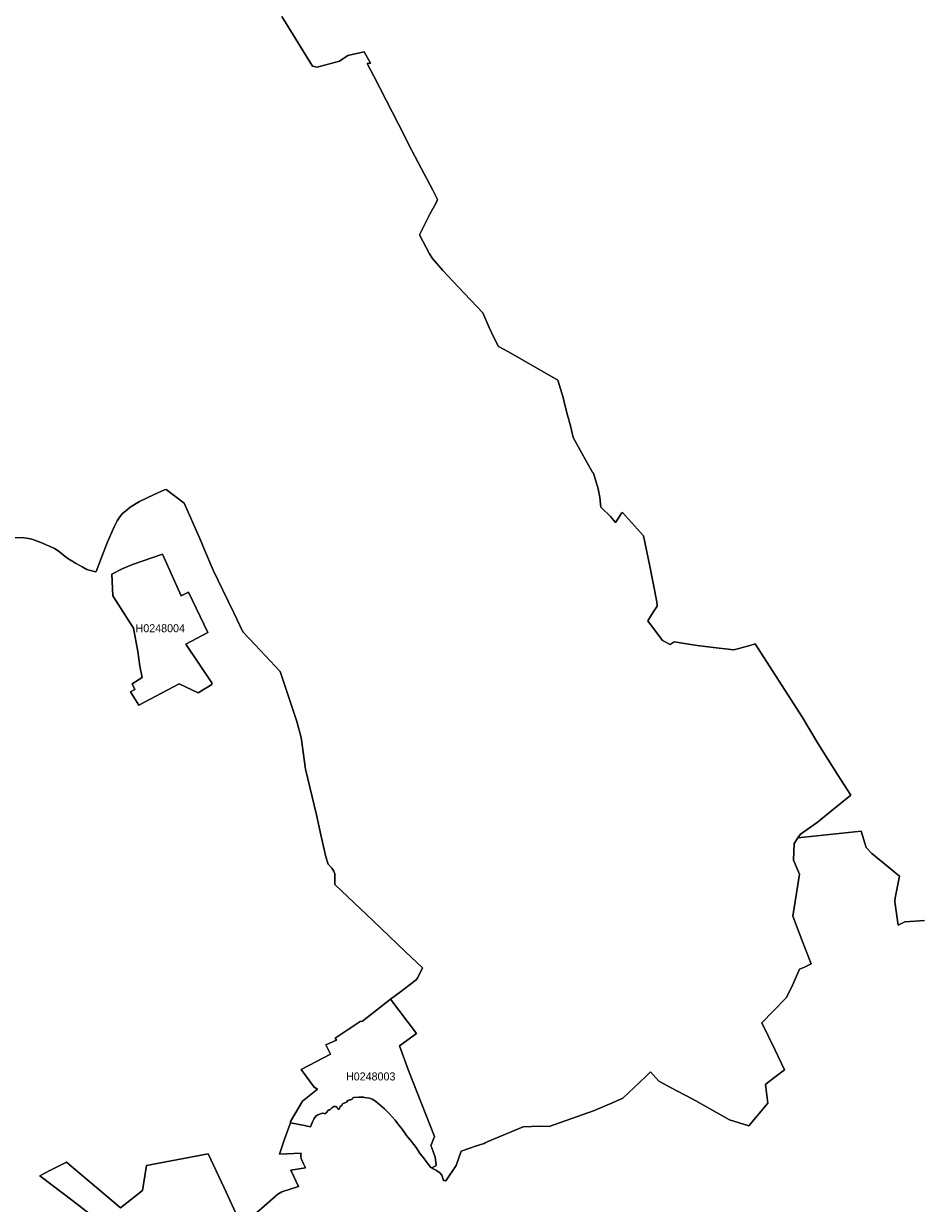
# Model space of a CAD drawing. Extents: x 369010 to 739155, y 6377141 to 6616555.
# Drawn here: x 642563 to 653824, y 6511857 to 6526599 of the extents above; entities that cross this region are included whole.
import ezdxf
from ezdxf.enums import TextEntityAlignment as Align

# ---------------------------------------------------------------- set-up
doc = ezdxf.new("R2010")
doc.units = 0
doc.header["$LTSCALE"] = 40
doc.layers.add('1', color=7, linetype='Continuous', lineweight=13)
doc.layers.add('2', color=7, linetype='Continuous')

msp = doc.modelspace()

# ---------------------------------------------------------------- linework, layer by layer
at = {"layer": '1'}
for points in [[(645790.48, 6526687.75), (645933.98, 6526456.54), (646173.46, 6526068.77), (646231.88, 6526052.55), (646513.08, 6526131), (646618.5, 6526200.84), (646820.25, 6526245.86), (646900.85, 6526105.18), (646856.99, 6526101.87), (646943.39, 6525940.67), (647323.38, 6525195.73), (647379.16, 6525085.34), (647534.9, 6524791.41), (647679.71, 6524517.5), (647737.8, 6524401.48), (647720.1, 6524360.27), (647647.44, 6524225.38), (647511.89, 6523959.75), (647637.67, 6523722.09), (647675.91, 6523663.99), (647802.68, 6523515.21), (647997.98, 6523304.52), (648303.17, 6522985.92), (648384.59, 6522800.72), (648446.66, 6522666.83), (648500.94, 6522564.39), (648625.57, 6522496.36), (649243.23, 6522143.18), (649308.11, 6521926.7), (649325.48, 6521851.56), (649363.72, 6521704.43), (649399.13, 6521571.2), (649434.55, 6521427.37), (649607.34, 6521109.94), (649679.83, 6520986.47), (649686.12, 6520979.52), (649746.53, 6520787.04), (649766.55, 6520677.14), (649778.63, 6520558.15), (649899.78, 6520441.13), (649961.19, 6520363.18), (650040.46, 6520485.16), (650051.05, 6520491.12)], [(647379.16, 6525085.34), (647323.38, 6525195.73), (646943.39, 6525940.67), (646856.99, 6526101.87), (646900.85, 6526105.18), (646820.25, 6526245.86), (646618.5, 6526200.84), (646513.08, 6526131), (646231.88, 6526052.55), (646173.46, 6526068.77), (645933.98, 6526456.54), (645790.48, 6526687.75)], [(647766.44, 6512240.25), (647790.27, 6512211.78), (647813.61, 6512143.92), (647818.24, 6512141.44), (647825.52, 6512143.92), (647839.92, 6512138.63), (647970.17, 6512330.45), (648031.74, 6512509.69), (648225.71, 6512575.89), (648319.72, 6512607.66), (648334.78, 6512613.79), (648360.1, 6512624.88), (648807.62, 6512814.21), (649019.47, 6512822.32), (649132.18, 6512819.01), (649686.61, 6513013.98), (649935.37, 6513116.76), (650056.35, 6513171.87), (650267.37, 6513370.31), (650337.38, 6513438.49), (650401.59, 6513500.39), (650503.87, 6513384.04), (650719.36, 6513269.68), (650848.95, 6513201.33), (650968.11, 6513139.59), (651389.65, 6512899.78), (651629.96, 6512824.47), (651866.96, 6513108.31), (651837.84, 6513341.18), (651867.29, 6513368.98), (652073.68, 6513527.87), (651959.32, 6513772.81), (651793.31, 6514115.08), (651935.65, 6514257.41), (652095.36, 6514424.07), (652161.06, 6514554.98), (652264.5, 6514784.04), (652325.08, 6514808.87), (652409.15, 6514850.57), (652292.81, 6515151.46), (652180.76, 6515448.04), (652225.11, 6515731.88), (652264.17, 6515969.05), (652186.72, 6516145.64), (652197.64, 6516353.35), (652242, 6516423.36), (652275.26, 6516468.71), (652483.3, 6516618.49), (652689.19, 6516781.34), (652904.18, 6516959.26), (652739, 6517216.62), (652496.71, 6517600.75), (652299.09, 6517926.47), (651706.59, 6518850.48), (651628.14, 6518824.99), (651440.13, 6518775.83), (651331.72, 6518785.6), (651221.66, 6518796.85), (650984.99, 6518829.46), (650697.68, 6518874.64), (650644.72, 6518840.21), (650549.06, 6518891.69), (650366.34, 6519137.96), (650425.59, 6519233.95), (650482.36, 6519319.02), (650477.72, 6519372.31), (650390.34, 6519817.68), (650312.22, 6520199), (650051.05, 6520491.12), (650040.46, 6520485.16), (649961.19, 6520363.18), (649899.78, 6520441.13), (649778.63, 6520558.15), (649766.55, 6520677.14), (649746.53, 6520787.04), (649686.12, 6520979.52), (649679.83, 6520986.47), (649607.34, 6521109.94), (649434.55, 6521427.37), (649399.13, 6521571.2), (649363.72, 6521704.43), (649325.48, 6521851.56), (649308.11, 6521926.7), (649243.23, 6522143.18), (648625.57, 6522496.36), (648500.94, 6522564.39), (648446.66, 6522666.83), (648384.59, 6522800.72), (648303.17, 6522985.92), (647997.98, 6523304.52), (647802.68, 6523515.21), (647675.91, 6523663.99), (647637.67, 6523722.09), (647511.89, 6523959.75), (647647.44, 6524225.38), (647720.1, 6524360.27), (647737.8, 6524401.48), (647679.71, 6524517.5), (647534.9, 6524791.41), (647379.16, 6525085.34)], [(642436.71, 6520177.82), (642568.12, 6520173.02), (642601.72, 6520170.7), (642664.78, 6520155.14), (642733.13, 6520131.97), (642790.39, 6520109.96), (642851.8, 6520082.32), (642893.67, 6520063.62), (642948.45, 6520039.95), (642984.53, 6520017.28), (643010.18, 6519998.08), (643105.02, 6519922.78), (643210.77, 6519856.91), (643303.29, 6519805.6), (643352.94, 6519778.29), (643462.01, 6519749.49), (643469.95, 6519752.31), (643538.97, 6519925.92), (643609.47, 6520110.46), (643694.54, 6520312.7), (643730.79, 6520386.35), (643765.54, 6520434.02), (643796, 6520473.24), (643863.03, 6520527.69), (643893.48, 6520555), (644011.15, 6520628.32), (644194.03, 6520715.04), (644325.44, 6520771.15), (644347.29, 6520775.95), (644569.73, 6520604.49), (644764.36, 6520164.58), (644822.95, 6520024.4), (644931.68, 6519771.01), (645049.69, 6519528.55), (645189.54, 6519236.93), (645302.91, 6518999.26), (645456.17, 6518838.39), (645769.13, 6518502.75), (645850.4, 6518266.74), (645979.82, 6517877.81), (646033.11, 6517677.38), (646088.06, 6517282.82), (646223.11, 6516711.67), (646280.38, 6516464.4), (646343.27, 6516189.5), (646369.09, 6516093.84), (646418.08, 6516044.36), (646443.4, 6516009.6), (646453.66, 6515975.17), (646452.83, 6515842.77), (646934.94, 6515389.29), (647334.64, 6515005.16), (647551.61, 6514799.43), (647492.86, 6514678.45), (647470.68, 6514649.16), (647273.57, 6514502.19), (647150.6, 6514409.18), (647476.14, 6513978.37), (647261.98, 6513827.1), (647376.34, 6513516.94), (647699.57, 6512692.57), (647653.73, 6512577.87), (647667.13, 6512550.9), (647709.67, 6512434.38), (647719.1, 6512339.88), (647715.63, 6512327.47), (647666.47, 6512299.99), (647684.35, 6512287.08), (647725.56, 6512267.39), (647766.44, 6512240.25)], [(645456.17, 6518838.39), (645302.91, 6518999.26), (645189.54, 6519236.93), (645049.69, 6519528.55), (644931.68, 6519771.01), (644822.95, 6520024.4), (644764.36, 6520164.58), (644569.73, 6520604.49), (644347.29, 6520775.95), (644325.44, 6520771.15), (644194.03, 6520715.04), (644011.15, 6520628.32), (643893.48, 6520555), (643863.03, 6520527.69), (643796, 6520473.24), (643765.54, 6520434.02), (643730.79, 6520386.35), (643694.54, 6520312.7), (643609.47, 6520110.46), (643538.97, 6519925.92), (643469.95, 6519752.31), (643462.01, 6519749.49), (643352.94, 6519778.29), (643303.29, 6519805.6), (643210.77, 6519856.91), (643105.02, 6519922.78), (643010.18, 6519998.08), (642984.53, 6520017.28), (642948.45, 6520039.95), (642893.67, 6520063.62), (642851.8, 6520082.32), (642790.39, 6520109.96), (642733.13, 6520131.97), (642664.78, 6520155.14), (642601.72, 6520170.7), (642568.12, 6520173.02), (642436.71, 6520177.82)], [(650051.05, 6520491.12), (650312.22, 6520199), (650390.34, 6519817.68), (650477.72, 6519372.31), (650482.36, 6519319.02), (650425.59, 6519233.95), (650366.34, 6519137.96), (650549.06, 6518891.69), (650644.72, 6518840.21), (650697.68, 6518874.64), (650984.99, 6518829.46), (651221.66, 6518796.85), (651331.72, 6518785.6), (651440.13, 6518775.83), (651628.14, 6518824.99), (651706.59, 6518850.48), (652299.09, 6517926.47), (652496.71, 6517600.75), (652739, 6517216.62), (652904.18, 6516959.26), (652689.19, 6516781.34), (652483.3, 6516618.49), (652275.26, 6516468.71), (652242, 6516423.36), (653033.93, 6516508.43), (653096.49, 6516303.53), (653166.34, 6516229.55), (653373.22, 6516062.06), (653514.56, 6515944.56), (653459.77, 6515674.45), (653454.48, 6515626.95), (653495.36, 6515334.01), (653580.76, 6515377.37), (653824.71, 6515391.44)], [(645342.13, 6511624.57), (645741.83, 6511973.95), (645791.48, 6512002.42), (645998.69, 6512067.96), (645904.02, 6512274.34), (646086.07, 6512299.66), (646060.92, 6512351.96), (646034.11, 6512419.49), (646029.8, 6512444.15), (646029.97, 6512466.99), (646032.12, 6512485.03), (645761.69, 6512473.61), (645824.58, 6512661.29), (645899.06, 6512862.87), (645900.88, 6512880.25), (646049.17, 6513136.12), (646236.35, 6513285.07), (646193.82, 6513308.91), (646033.61, 6513530.02), (646397.88, 6513719.85), (646342.27, 6513837.69), (646475.51, 6513894.95), (646458.79, 6513920.44), (646772.42, 6514128.32), (646801.22, 6514134.94), (647150.6, 6514409.18), (647273.57, 6514502.19), (647470.68, 6514649.16), (647492.86, 6514678.45), (647551.61, 6514799.43), (647334.64, 6515005.16), (646934.94, 6515389.29), (646452.83, 6515842.77), (646453.66, 6515975.17), (646443.4, 6516009.6), (646418.08, 6516044.36), (646369.09, 6516093.84), (646343.27, 6516189.5), (646280.38, 6516464.4), (646223.11, 6516711.67), (646088.06, 6517282.82), (646033.11, 6517677.38), (645979.82, 6517877.81), (645850.4, 6518266.74), (645769.13, 6518502.75), (645456.17, 6518838.39)], [(653459.77, 6515674.45), (653514.56, 6515944.56), (653373.22, 6516062.06), (653166.34, 6516229.55), (653096.49, 6516303.53), (653033.93, 6516508.43), (652242, 6516423.36), (652197.64, 6516353.35), (652186.72, 6516145.64), (652264.17, 6515969.05), (652225.11, 6515731.88), (652180.76, 6515448.04), (652292.81, 6515151.46), (652409.15, 6514850.57), (652325.08, 6514808.87), (652264.5, 6514784.04), (652161.06, 6514554.98), (652095.36, 6514424.07), (651935.65, 6514257.41), (651793.31, 6514115.08), (651959.32, 6513772.81), (652073.68, 6513527.87), (651867.29, 6513368.98), (651837.84, 6513341.18), (651866.96, 6513108.31), (651629.96, 6512824.47), (651389.65, 6512899.78), (650968.11, 6513139.59), (650848.95, 6513201.33), (650719.36, 6513269.68), (650503.87, 6513384.04), (650401.59, 6513500.39), (650337.38, 6513438.49), (650267.37, 6513370.31), (650056.35, 6513171.87), (649935.37, 6513116.76), (649686.61, 6513013.98), (649132.18, 6512819.01), (649019.47, 6512822.32), (648807.62, 6512814.21), (648360.1, 6512624.88), (648334.78, 6512613.79), (648319.72, 6512607.66), (648225.71, 6512575.89), (648031.74, 6512509.69), (647970.17, 6512330.45), (647839.92, 6512138.63), (647825.52, 6512143.92), (647818.24, 6512141.44), (647813.61, 6512143.92), (647790.27, 6512211.78), (647766.44, 6512240.25), (647725.56, 6512267.39), (647684.35, 6512287.08), (647666.47, 6512299.99), (647665.15, 6512300.82), (647655.38, 6512303.96), (647596.63, 6512379.27), (647566.18, 6512422.13), (647521.16, 6512477.25), (647470.02, 6512556.19), (647394.55, 6512652.85), (647344.57, 6512709.12), (647332.65, 6512729.48), (647294.25, 6512786.24), (647241.79, 6512850.62), (647209.35, 6512897.79), (647134.21, 6512981.7), (647074.8, 6513040.62), (647016.7, 6513090.61), (646990.22, 6513109.97), (646964.07, 6513132.97), (646922.7, 6513158.46), (646888.93, 6513171.04), (646824.22, 6513179.32), (646811.98, 6513183.45), (646751.9, 6513185.44), (646690.66, 6513180.47), (646675.6, 6513173.52), (646671.13, 6513159.62), (646655.41, 6513151.35), (646641.01, 6513151.68), (646618.34, 6513144.06), (646598.81, 6513124.04), (646548.16, 6513102.69), (646539.72, 6513080.34), (646519.53, 6513066.61), (646514.23, 6513045.75), (646506.45, 6513036.65), (646497.35, 6513036.32), (646487.26, 6513044.26), (646478.98, 6513059.33), (646464.91, 6513069.09), (646440.75, 6513067.93), (646414.6, 6513051.88), (646396.73, 6513029.04), (646385.14, 6513023.41), (646366.77, 6513021.76), (646361.8, 6513004.05), (646356.84, 6512998.25)], [(653824.71, 6515391.44), (653580.76, 6515377.37), (653495.36, 6515334.01), (653454.48, 6515626.95), (653459.77, 6515674.45)], [(646356.84, 6512998.25), (646347.07, 6512995.77), (646340.12, 6512981.37), (646331.68, 6512976.08), (646318.77, 6512980.38), (646308.68, 6512985.51), (646303.71, 6512985.51), (646288.32, 6512978.72), (646261.84, 6512973.76), (646240.32, 6512965.48), (646218.48, 6512946.95), (646196.3, 6512916.99), (646173.13, 6512876.44), (646149.3, 6512815.87), (646054.63, 6512834.9), (645899.06, 6512862.87), (645824.58, 6512661.29), (645761.69, 6512473.61), (646032.12, 6512485.03), (646029.97, 6512466.99), (646029.8, 6512444.15), (646034.11, 6512419.49), (646060.92, 6512351.96), (646086.07, 6512299.66), (645904.02, 6512274.34), (645998.69, 6512067.96), (645791.48, 6512002.42), (645741.83, 6511973.95), (645342.13, 6511624.57)], [(645267, 6511627.88), (645070.05, 6512049.59), (644869.12, 6512474.6), (644100.85, 6512328.79), (644048.72, 6512017.81), (643776.47, 6511802.16), (643475.25, 6512054.72), (643264.23, 6512232.14), (643099.89, 6512372.15), (642892.18, 6512268.55), (642767.55, 6512202.18), (643178.5, 6511890.7), (643492.63, 6511647.58)], [(643492.63, 6511647.58), (643178.5, 6511890.7), (642767.55, 6512202.18), (642892.18, 6512268.55), (643099.89, 6512372.15), (643264.23, 6512232.14), (643475.25, 6512054.72), (643776.47, 6511802.16), (644048.72, 6512017.81), (644100.85, 6512328.79), (644869.12, 6512474.6), (645070.05, 6512049.59), (645267, 6511627.88)]]:
    msp.add_lwpolyline(points, dxfattribs=at)
for points in [[(644299.62, 6519968.62), (643923.43, 6519839.86), (643795.17, 6519785.9), (643664.92, 6519719.87), (643677.33, 6519448.94), (643937.83, 6519043.12), (643989.14, 6518752.83), (644016.94, 6518570.28), (644046.73, 6518427.12), (643920.45, 6518348.83), (643952.56, 6518278.49), (643899.1, 6518247.38), (644003.7, 6518081.54), (644508.16, 6518348.83), (644745.33, 6518236.95), (644916.29, 6518340.56), (644916.29, 6518363.4), (644591.41, 6518844.19), (644866.48, 6518989.5), (644625.5, 6519494.45), (644532.65, 6519448.61)], [(644299.62, 6519968.62), (644532.65, 6519448.61), (644625.5, 6519494.45), (644866.48, 6518989.5), (644591.41, 6518844.19), (644916.29, 6518363.4), (644916.29, 6518340.56), (644745.33, 6518236.95), (644508.16, 6518348.83), (644003.7, 6518081.54), (643899.1, 6518247.38), (643952.56, 6518278.49), (643920.45, 6518348.83), (644046.73, 6518427.12), (644016.94, 6518570.28), (643989.14, 6518752.83), (643937.83, 6519043.12), (643677.33, 6519448.94), (643664.92, 6519719.87), (643795.17, 6519785.9), (643923.43, 6519839.86)], [(647150.6, 6514409.18), (646801.22, 6514134.94), (646772.42, 6514128.32), (646458.79, 6513920.44), (646475.51, 6513894.95), (646342.27, 6513837.69), (646397.88, 6513719.85), (646033.61, 6513530.02), (646193.82, 6513308.91), (646236.35, 6513285.07), (646049.17, 6513136.12), (645900.88, 6512880.25), (645899.06, 6512862.87), (646054.63, 6512834.9), (646149.3, 6512815.87), (646173.13, 6512876.44), (646196.3, 6512916.99), (646218.48, 6512946.95), (646240.32, 6512965.48), (646261.84, 6512973.76), (646288.32, 6512978.72), (646303.71, 6512985.51), (646308.68, 6512985.51), (646318.77, 6512980.38), (646331.68, 6512976.08), (646340.12, 6512981.37), (646347.07, 6512995.77), (646356.84, 6512998.25), (646361.8, 6513004.05), (646366.77, 6513021.76), (646385.14, 6513023.41), (646396.73, 6513029.04), (646414.6, 6513051.88), (646440.75, 6513067.93), (646464.91, 6513069.09), (646478.98, 6513059.33), (646487.26, 6513044.26), (646497.35, 6513036.32), (646506.45, 6513036.65), (646514.23, 6513045.75), (646519.53, 6513066.61), (646539.72, 6513080.34), (646548.16, 6513102.69), (646598.81, 6513124.04), (646618.34, 6513144.06), (646641.01, 6513151.68), (646655.41, 6513151.35), (646671.13, 6513159.62), (646675.6, 6513173.52), (646690.66, 6513180.47), (646751.9, 6513185.44), (646811.98, 6513183.45), (646824.22, 6513179.32), (646888.93, 6513171.04), (646922.7, 6513158.46), (646964.07, 6513132.97), (646990.22, 6513109.97), (647016.7, 6513090.61), (647074.8, 6513040.62), (647134.21, 6512981.7), (647209.35, 6512897.79), (647241.79, 6512850.62), (647294.25, 6512786.24), (647332.65, 6512729.48), (647344.57, 6512709.12), (647394.55, 6512652.85), (647470.02, 6512556.19), (647521.16, 6512477.25), (647566.18, 6512422.13), (647596.63, 6512379.27), (647655.38, 6512303.96), (647665.15, 6512300.82), (647666.47, 6512299.99), (647715.63, 6512327.47), (647719.1, 6512339.88), (647709.67, 6512434.38), (647667.13, 6512550.9), (647653.73, 6512577.87), (647699.57, 6512692.57), (647376.34, 6513516.94), (647261.98, 6513827.1), (647476.14, 6513978.37)]]:
    msp.add_lwpolyline(points, close=True, dxfattribs=at)

# ---------------------------------------------------------------- texts
at = {"layer": '2'}
for s, p in [('H0248004', (644271.68, 6518993.76)), ('H0248003', (646902.33, 6513393.64))]:
    msp.add_text(s, height=100, dxfattribs=at).set_placement(p, align=Align.CENTER)

doc.saveas('drawing.dxf')
